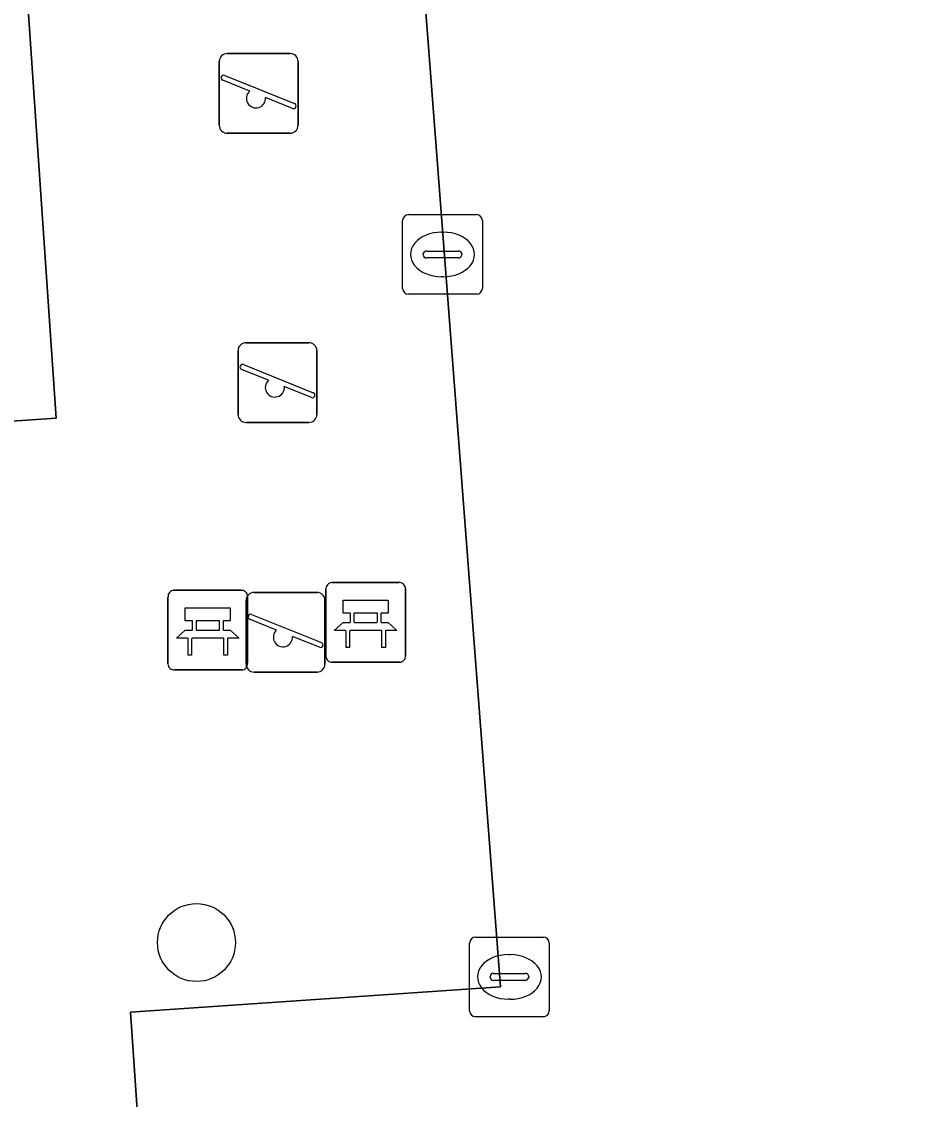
# Model space of a CAD drawing. Extents: x 160732 to 162107, y 387428 to 388479.
# Drawn here: x 160829 to 160840.27, y 387598.99 to 387612.52 of the extents above; entities that cross this region are included whole.
import ezdxf

# ---------------------------------------------------------------- set-up
doc = ezdxf.new("R2010")
doc.units = 0
for name, color, linetype in [('IMGEO_Bank', 7, 'Continuous'), ('IMGEO_Boom', 7, 'Continuous'), ('IMGEO_Kolk', 7, 'Continuous'), ('IMGEO_Pand', 7, 'Continuous'), ('IMGEO_Speelvoorziening', 7, 'Continuous'), ('IMGEO_Terreindeel_open', 7, 'Continuous'), ('IMGEO_Voetpad_open', 7, 'Continuous')]:
    doc.layers.add(name, color=color, linetype=linetype)

msp = doc.modelspace()

# ---------------------------------------------------------------- linework, layer by layer
at = {"layer": 'IMGEO_Bank'}
for p, q in [((160830.917, 387605.381), (160831.758, 387605.381)), ((160831.758, 387605.381), (160830.917, 387605.381)), ((160832.824, 387604.553), (160832.824, 387605.394)), ((160832.824, 387605.394), (160832.824, 387604.553)), ((160832.899, 387605.478), (160833.74, 387605.478)), ((160833.74, 387605.478), (160832.899, 387605.478)), ((160833.824, 387605.403), (160833.824, 387604.562)), ((160833.824, 387604.562), (160833.824, 387605.403)), ((160830.842, 387604.456), (160830.842, 387605.297)), ((160830.842, 387605.297), (160830.842, 387604.456)), ((160831.842, 387605.306), (160831.842, 387604.465)), ((160831.842, 387604.465), (160831.842, 387605.306)), ((160833.133, 387604.984), (160833.133, 387605.09)), ((160833.177, 387605.09), (160833.177, 387604.984)), ((160833.465, 387605.096), (160833.183, 387605.096)), ((160833.471, 387604.984), (160833.471, 387605.09)), ((160833.515, 387605.09), (160833.515, 387604.984)), ((160831.151, 387604.887), (160831.151, 387604.993)), ((160831.195, 387604.993), (160831.195, 387604.887)), ((160831.483, 387604.999), (160831.201, 387604.999)), ((160831.489, 387604.887), (160831.489, 387604.993)), ((160831.533, 387604.993), (160831.533, 387604.887)), ((160833.183, 387604.978), (160833.465, 387604.978)), ((160831.201, 387604.881), (160831.483, 387604.881)), ((160833.521, 387604.876), (160833.128, 387604.876)), ((160831.539, 387604.779), (160831.146, 387604.779)), ((160833.749, 387604.478), (160832.908, 387604.478)), ((160832.908, 387604.478), (160833.749, 387604.478)), ((160831.767, 387604.381), (160830.926, 387604.381)), ((160830.926, 387604.381), (160831.767, 387604.381))]:
    msp.add_line(p, q, dxfattribs=at)
for points in [[(160833.127, 387605.096), (160833.041, 387605.096), (160833.041, 387605.257), (160833.604, 387605.257), (160833.604, 387605.096), (160833.521, 387605.096)], [(160831.145, 387604.999), (160831.059, 387604.999), (160831.059, 387605.16), (160831.622, 387605.16), (160831.622, 387604.999), (160831.539, 387604.999)], [(160833.071, 387604.876), (160832.929, 387604.876), (160833.041, 387604.978), (160833.127, 387604.978)], [(160833.521, 387604.978), (160833.604, 387604.978), (160833.716, 387604.876), (160833.577, 387604.876)], [(160831.089, 387604.779), (160830.947, 387604.779), (160831.059, 387604.881), (160831.145, 387604.881)], [(160831.539, 387604.881), (160831.622, 387604.881), (160831.734, 387604.779), (160831.595, 387604.779)], [(160833.121, 387604.869), (160833.121, 387604.662), (160833.078, 387604.662), (160833.078, 387604.869)], [(160833.571, 387604.869), (160833.571, 387604.662), (160833.527, 387604.662), (160833.527, 387604.869)], [(160831.139, 387604.772), (160831.139, 387604.565), (160831.096, 387604.565), (160831.096, 387604.772)], [(160831.589, 387604.772), (160831.589, 387604.565), (160831.545, 387604.565), (160831.545, 387604.772)]]:
    msp.add_lwpolyline(points, dxfattribs=at)
for centre, radius, start, end in [((160830.92, 387605.303), 0.0779, 92.4484, 184.2845), ((160830.92, 387605.303), 0.0779, 92.4484, 184.2845), ((160831.764, 387605.303), 0.0779, 2.4484, 94.2845), ((160831.764, 387605.303), 0.0779, 2.4484, 94.2845), ((160832.902, 387605.4), 0.0779, 92.4484, 184.2845), ((160832.902, 387605.4), 0.0779, 92.4484, 184.2845), ((160833.746, 387605.4), 0.0779, 2.4484, 94.2845), ((160833.746, 387605.4), 0.0779, 2.4484, 94.2845), ((160833.126, 387605.089), 0.00671, 2.8957, 87.1043), ((160833.183, 387605.089), 0.00671, 92.8957, 177.1043), ((160833.465, 387605.089), 0.00671, 2.8957, 87.1043), ((160833.522, 387605.089), 0.00671, 92.8957, 177.1043), ((160831.144, 387604.992), 0.00671, 2.8957, 87.1043), ((160831.201, 387604.992), 0.00671, 92.8957, 177.1043), ((160831.483, 387604.992), 0.00671, 2.8957, 87.1043), ((160831.54, 387604.992), 0.00671, 92.8957, 177.1043), ((160833.126, 387604.985), 0.00671, 272.8957, 357.1043), ((160833.183, 387604.985), 0.00671, 182.8957, 267.1043), ((160833.465, 387604.985), 0.00671, 272.8957, 357.1043), ((160833.522, 387604.985), 0.00671, 182.8957, 267.1043), ((160831.144, 387604.888), 0.00671, 272.8957, 357.1043), ((160831.201, 387604.888), 0.00671, 182.8957, 267.1043), ((160831.483, 387604.888), 0.00671, 272.8957, 357.1043), ((160831.54, 387604.888), 0.00671, 182.8957, 267.1043), ((160833.071, 387604.869), 0.00671, 2.8957, 87.1043), ((160833.128, 387604.869), 0.00671, 92.8957, 177.1043), ((160833.52, 387604.869), 0.00671, 2.8957, 87.1043), ((160833.577, 387604.869), 0.00671, 92.8957, 177.1043), ((160831.089, 387604.772), 0.00671, 2.8957, 87.1043), ((160831.146, 387604.772), 0.00671, 92.8957, 177.1043), ((160831.538, 387604.772), 0.00671, 2.8957, 87.1043), ((160831.595, 387604.772), 0.00671, 92.8957, 177.1043), ((160832.902, 387604.556), 0.0779, 182.4484, 274.2845), ((160832.902, 387604.556), 0.0779, 182.4484, 274.2845), ((160833.746, 387604.556), 0.0779, 272.4484, 4.2845), ((160833.746, 387604.556), 0.0779, 272.4484, 4.2845), ((160830.92, 387604.459), 0.0779, 182.4484, 274.2845), ((160830.92, 387604.459), 0.0779, 182.4484, 274.2845), ((160831.764, 387604.459), 0.0779, 272.4484, 4.2845), ((160831.764, 387604.459), 0.0779, 272.4484, 4.2845)]:
    msp.add_arc(centre, radius, start, end, dxfattribs=at)
at = {"layer": 'IMGEO_Boom'}
msp.add_circle((160831.2, 387600.958), 0.489, dxfattribs=at)
at = {"layer": 'IMGEO_Kolk'}
for p, q in [((160833.862, 387610.099), (160834.714, 387610.099)), ((160833.787, 387609.173), (160833.787, 387610.025)), ((160834.788, 387610.025), (160834.788, 387609.173)), ((160834.275, 387609.879), (160834.3, 387609.879)), ((160834.046, 387609.593), (160834.046, 387609.605)), ((160834.484, 387609.556), (160834.086, 387609.556)), ((160834.089, 387609.642), (160834.487, 387609.642)), ((160834.53, 387609.605), (160834.53, 387609.593)), ((160834.298, 387609.319), (160834.273, 387609.319)), ((160834.714, 387609.099), (160833.862, 387609.099)), ((160834.702, 387601.026), (160835.554, 387601.026)), ((160834.627, 387600.1), (160834.627, 387600.952)), ((160835.628, 387600.952), (160835.628, 387600.1)), ((160835.115, 387600.806), (160835.14, 387600.806)), ((160834.886, 387600.52), (160834.886, 387600.532)), ((160835.324, 387600.483), (160834.926, 387600.483)), ((160834.929, 387600.569), (160835.327, 387600.569)), ((160835.37, 387600.532), (160835.37, 387600.52)), ((160835.138, 387600.246), (160835.113, 387600.246)), ((160835.554, 387600.026), (160834.702, 387600.026))]:
    msp.add_line(p, q, dxfattribs=at)
for points in [[(160833.862, 387610.099), (160834.714, 387610.099)], [(160833.787, 387609.173), (160833.787, 387610.025)], [(160834.788, 387610.025), (160834.788, 387609.173)], [(160834.714, 387609.099), (160833.862, 387609.099)], [(160834.702, 387601.026), (160835.554, 387601.026)], [(160834.627, 387600.1), (160834.627, 387600.952)], [(160835.628, 387600.952), (160835.628, 387600.1)], [(160835.554, 387600.026), (160834.702, 387600.026)]]:
    msp.add_lwpolyline(points, dxfattribs=at)
for centre, radius, start, end in [((160833.864, 387610.023), 0.0765, 91.552, 178.448), ((160833.864, 387610.023), 0.0765, 91.552, 178.448), ((160834.712, 387610.023), 0.0765, 1.552, 88.448), ((160834.712, 387610.023), 0.0765, 1.552, 88.448), ((160834.086, 387609.602), 0.0403, 85.8775, 175.7526), ((160834.083, 387609.592), 0.0366, 178.938, 274.7102), ((160834.487, 387609.599), 0.043, 264.8664, 352.4533), ((160834.491, 387609.604), 0.0386, 1.7309, 96.639), ((160833.864, 387609.175), 0.0765, 181.552, 268.448), ((160833.864, 387609.175), 0.0765, 181.552, 268.448), ((160834.712, 387609.175), 0.0765, 271.552, 358.448), ((160834.712, 387609.175), 0.0765, 271.552, 358.448), ((160834.704, 387600.95), 0.0765, 91.552, 178.448), ((160834.704, 387600.95), 0.0765, 91.552, 178.448), ((160835.552, 387600.95), 0.0765, 1.552, 88.448), ((160835.552, 387600.95), 0.0765, 1.552, 88.448), ((160834.926, 387600.529), 0.0403, 85.8775, 175.7526), ((160834.923, 387600.519), 0.0366, 178.938, 274.7102), ((160835.327, 387600.526), 0.043, 264.8664, 352.4533), ((160835.331, 387600.531), 0.0386, 1.7309, 96.639), ((160834.704, 387600.102), 0.0765, 181.552, 268.448), ((160834.704, 387600.102), 0.0765, 181.552, 268.448), ((160835.552, 387600.102), 0.0765, 271.552, 358.448), ((160835.552, 387600.102), 0.0765, 271.552, 358.448)]:
    msp.add_arc(centre, radius, start, end, dxfattribs=at)
for centre, major_axis, ratio, start_param, end_param in [((160834.274, 387609.599), (-0.387, 0.002), 0.722429, 4.712389, 7.853982), ((160834.299, 387609.599), (-0.39, 0.002), 0.717154, 1.570796, 4.712389), ((160835.114, 387600.526), (-0.387, 0.002), 0.722429, 4.712389, 7.853982), ((160835.139, 387600.526), (-0.39, 0.002), 0.717154, 1.570796, 4.712389)]:
    msp.add_ellipse(centre, major_axis=major_axis, ratio=ratio, start_param=start_param, end_param=end_param, dxfattribs=at)
at = {"layer": 'IMGEO_Pand'}
msp.add_lwpolyline([(160815.277, 387619.163), (160815.303, 387618.784), (160815.574, 387614.813), (160812.685, 387614.615), (160813.405, 387604.09), (160825.659, 387604.927), (160825.499, 387607.273), (160829.438, 387607.542), (160828.874, 387615.798), (160826.333, 387615.625), (160826.041, 387619.899), (160823.266, 387619.709)], close=True, dxfattribs=at)
at = {"layer": 'IMGEO_Speelvoorziening'}
for p, q in [((160831.585, 387612.121), (160832.375, 387612.121)), ((160832.375, 387612.121), (160831.585, 387612.121)), ((160831.485, 387611.221), (160831.485, 387612.021)), ((160831.485, 387612.021), (160831.485, 387611.221)), ((160832.475, 387612.021), (160832.475, 387611.221)), ((160832.475, 387611.221), (160832.475, 387612.021)), ((160831.868, 387611.649), (160831.529, 387611.786)), ((160831.554, 387611.846), (160832.43, 387611.493)), ((160832.406, 387611.433), (160832.066, 387611.57)), ((160832.375, 387611.121), (160831.585, 387611.121)), ((160831.585, 387611.121), (160832.375, 387611.121)), ((160831.821, 387608.49), (160832.611, 387608.49)), ((160832.611, 387608.49), (160831.821, 387608.49)), ((160831.721, 387607.59), (160831.721, 387608.39)), ((160831.721, 387608.39), (160831.721, 387607.59)), ((160832.711, 387608.39), (160832.711, 387607.59)), ((160832.711, 387607.59), (160832.711, 387608.39)), ((160831.79, 387608.215), (160832.666, 387607.862)), ((160832.104, 387608.018), (160831.765, 387608.155)), ((160832.642, 387607.802), (160832.302, 387607.939)), ((160832.611, 387607.49), (160831.821, 387607.49)), ((160831.821, 387607.49), (160832.611, 387607.49)), ((160831.923, 387605.354), (160832.713, 387605.354)), ((160832.713, 387605.354), (160831.923, 387605.354)), ((160831.823, 387604.454), (160831.823, 387605.254)), ((160831.823, 387605.254), (160831.823, 387604.454)), ((160832.813, 387605.254), (160832.813, 387604.454)), ((160832.813, 387604.454), (160832.813, 387605.254)), ((160832.206, 387604.882), (160831.867, 387605.019)), ((160831.892, 387605.079), (160832.768, 387604.726)), ((160832.744, 387604.666), (160832.404, 387604.803)), ((160832.713, 387604.354), (160831.923, 387604.354)), ((160831.923, 387604.354), (160832.713, 387604.354))]:
    msp.add_line(p, q, dxfattribs=at)
for centre, radius, start, end in [((160831.585, 387612.021), 0.1, 90, 180), ((160831.585, 387612.021), 0.1, 90, 180), ((160832.375, 387612.021), 0.1, 0, 90), ((160832.375, 387612.021), 0.1, 360, 90), ((160831.542, 387611.816), 0.0327, 68.078, 248.078), ((160831.947, 387611.559), 0.12, 130.9928, 5.1632), ((160832.418, 387611.463), 0.0327, 248.078, 68.078), ((160831.585, 387611.221), 0.1, 180, 270), ((160831.585, 387611.221), 0.1, 180, 270), ((160832.375, 387611.221), 0.1, 270, 0), ((160832.375, 387611.221), 0.1, 270, 0), ((160831.821, 387608.39), 0.1, 90, 180), ((160831.821, 387608.39), 0.1, 90, 180), ((160832.611, 387608.39), 0.1, 0, 90), ((160832.611, 387608.39), 0.1, 360, 90), ((160831.778, 387608.185), 0.0327, 68.078, 248.078), ((160832.183, 387607.928), 0.12, 130.9928, 5.1632), ((160832.654, 387607.832), 0.0327, 248.078, 68.078), ((160831.821, 387607.59), 0.1, 180, 270), ((160831.821, 387607.59), 0.1, 180, 270), ((160832.611, 387607.59), 0.1, 270, 0), ((160832.611, 387607.59), 0.1, 270, 0), ((160831.923, 387605.254), 0.1, 90, 180), ((160831.923, 387605.254), 0.1, 90, 180), ((160832.713, 387605.254), 0.1, 0, 90), ((160832.713, 387605.254), 0.1, 360, 90), ((160831.88, 387605.049), 0.0327, 68.078, 248.078), ((160832.285, 387604.792), 0.12, 130.9928, 5.1632), ((160832.756, 387604.696), 0.0327, 248.078, 68.078), ((160831.923, 387604.454), 0.1, 180, 270), ((160831.923, 387604.454), 0.1, 180, 270), ((160832.713, 387604.454), 0.1, 270, 0), ((160832.713, 387604.454), 0.1, 270, 0)]:
    msp.add_arc(centre, radius, start, end, dxfattribs=at)
at = {"layer": 'IMGEO_Terreindeel_open'}
msp.add_lwpolyline([(160812.685, 387614.615), (160815.574, 387614.813), (160815.303, 387618.784), (160804.502, 387618.061), (160805.239, 387606.864), (160807.923, 387607.046), (160809.055, 387607.122), (160810.831, 387594.513), (160830.159, 387595.967), (160830.648, 387596.042), (160830.372, 387600.085), (160835.017, 387600.403), (160833.369, 387621.938), (160823.232, 387621.25), (160823.266, 387619.709), (160826.041, 387619.899), (160828.582, 387620.073), (160828.874, 387615.798), (160829.438, 387607.542), (160825.499, 387607.273), (160825.659, 387604.927), (160813.405, 387604.09)], close=True, dxfattribs=at)
at = {"layer": 'IMGEO_Voetpad_open'}
msp.add_lwpolyline([(160889.471, 387625.632), (160849.183, 387623.16), (160841.809, 387618.365), (160841.563, 387622.494), (160833.369, 387621.938), (160835.017, 387600.403), (160830.372, 387600.085), (160830.648, 387596.042), (160830.159, 387595.967), (160830.855, 387586.738), (160833.07, 387587.031), (160836.311, 387587.187)], dxfattribs=at)

doc.saveas('drawing.dxf')
